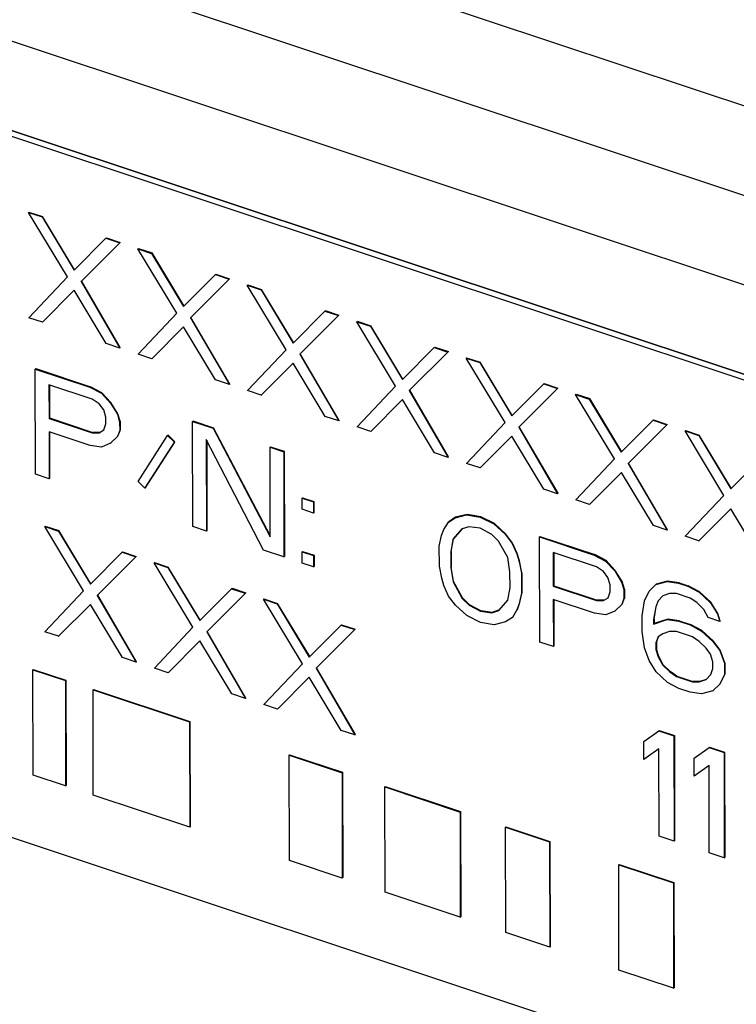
# Model space of a CAD drawing. Extents: x 0 to 1189, y 0 to 841.
# Tile 257 of 297: x 601.65 to 604.61, y 556.23 to 560.29. Entities that reach past the tile are written whole.
import ezdxf

# ---------------------------------------------------------------- set-up
doc = ezdxf.new("R2010")
doc.units = 0
doc.header["$LTSCALE"] = 65.395
doc.layers.add('LABEL_2', color=7, linetype='CONTINUOUS')
doc.layers.add('PRT0001_2', color=7, linetype='CONTINUOUS')

msp = doc.modelspace()

# ---------------------------------------------------------------- linework, layer by layer
at = {"layer": 'LABEL_2', "color": 7, "linetype": 'Continuous'}
for p, q in [((599.4604, 560.5496), (607.8851, 557.7467)), ((599.4426, 560.5327), (607.8672, 557.7298)), ((601.6903, 559.4934), (601.6921, 559.4951)), ((601.8506, 559.2277), (601.6903, 559.4934)), ((601.6903, 559.4934), (601.7467, 559.4746)), ((601.6921, 559.4951), (601.7485, 559.4763)), ((601.7467, 559.4746), (601.7485, 559.4763)), ((601.7467, 559.4746), (601.8787, 559.2553)), ((601.8805, 559.257), (601.7485, 559.4763)), ((601.8787, 559.2553), (602.01, 559.387)), ((601.907, 559.209), (602.0682, 559.3699)), ((602.01, 559.387), (602.0118, 559.3887)), ((602.01, 559.387), (602.0664, 559.3682)), ((602.0118, 559.3887), (602.0682, 559.3699)), ((602.0664, 559.3682), (602.0682, 559.3699)), ((602.1416, 559.3432), (602.1434, 559.3449)), ((602.3019, 559.0776), (602.1416, 559.3432)), ((602.1416, 559.3432), (602.198, 559.3244)), ((602.1434, 559.3449), (602.1998, 559.3261)), ((602.198, 559.3244), (602.1998, 559.3261)), ((602.3318, 559.1068), (602.1998, 559.3261)), ((602.198, 559.3244), (602.33, 559.1051)), ((601.6912, 559.0592), (601.8506, 559.2277)), ((601.907, 559.209), (601.9088, 559.2107)), ((601.907, 559.209), (602.0673, 558.9341)), ((602.0691, 558.9358), (601.9088, 559.2107)), ((602.33, 559.1051), (602.4613, 559.2368)), ((602.3583, 559.0588), (602.5195, 559.2198)), ((602.4613, 559.2368), (602.4631, 559.2385)), ((602.4613, 559.2368), (602.5177, 559.2181)), ((602.4631, 559.2385), (602.5195, 559.2198)), ((602.5177, 559.2181), (602.5195, 559.2198)), ((601.8789, 559.1722), (601.7476, 559.0405)), ((602.0109, 558.9529), (601.8789, 559.1722)), ((602.5929, 559.193), (602.5947, 559.1947)), ((602.7532, 558.9274), (602.5929, 559.193)), ((602.5929, 559.193), (602.6493, 559.1743)), ((602.5947, 559.1947), (602.6511, 559.176)), ((602.6493, 559.1743), (602.6511, 559.176)), ((602.6493, 559.1743), (602.7814, 558.955)), ((602.7831, 558.9567), (602.6511, 559.176)), ((602.7814, 558.955), (602.9126, 559.0867)), ((602.9126, 559.0867), (602.9144, 559.0884)), ((602.9126, 559.0867), (602.969, 559.0679)), ((602.9144, 559.0884), (602.9708, 559.0696)), ((601.7476, 559.0405), (601.6912, 559.0592)), ((601.7476, 559.0405), (601.7494, 559.0422)), ((602.1426, 558.9091), (602.3019, 559.0776)), ((602.3583, 559.0588), (602.3601, 559.0605)), ((602.3583, 559.0588), (602.5187, 558.7839)), ((602.5204, 558.7856), (602.3601, 559.0605)), ((602.8096, 558.9087), (602.9708, 559.0696)), ((602.969, 559.0679), (602.9708, 559.0696)), ((603.0442, 559.0429), (603.046, 559.0446)), ((603.2046, 558.7773), (603.0442, 559.0429)), ((603.0442, 559.0429), (603.1007, 559.0241)), ((603.046, 559.0446), (603.1025, 559.0258)), ((602.3302, 559.022), (602.199, 558.8903)), ((602.4622, 558.8027), (602.3302, 559.022)), ((603.1007, 559.0241), (603.1025, 559.0258)), ((603.1007, 559.0241), (603.2327, 558.8048)), ((603.2345, 558.8065), (603.1025, 559.0258)), ((602.0673, 558.9341), (602.0109, 558.9529)), ((602.0673, 558.9341), (602.0691, 558.9358)), ((602.5939, 558.7589), (602.7532, 558.9274)), ((603.2327, 558.8048), (603.3639, 558.9365)), ((603.3639, 558.9365), (603.3657, 558.9382)), ((603.3639, 558.9365), (603.4203, 558.9178)), ((603.3657, 558.9382), (603.4221, 558.9195)), ((602.199, 558.8903), (602.1426, 558.9091)), ((602.199, 558.8903), (602.2008, 558.892)), ((602.8096, 558.9087), (602.8114, 558.9103)), ((602.8096, 558.9087), (602.97, 558.6338)), ((602.9718, 558.6355), (602.8114, 558.9103)), ((603.261, 558.7585), (603.4221, 558.9195)), ((603.4203, 558.9178), (603.4221, 558.9195)), ((603.4956, 558.8927), (603.4974, 558.8944)), ((603.6559, 558.6271), (603.4956, 558.8927)), ((603.4956, 558.8927), (603.552, 558.874)), ((603.4974, 558.8944), (603.5538, 558.8757)), ((601.7182, 558.8478), (601.72, 558.8495)), ((601.7191, 558.4137), (601.7182, 558.8478)), ((601.7182, 558.8478), (601.9438, 558.7727)), ((601.72, 558.8495), (601.9456, 558.7744)), ((602.7815, 558.8719), (602.6503, 558.7401)), ((602.9136, 558.6526), (602.7815, 558.8719)), ((603.552, 558.874), (603.5538, 558.8757)), ((603.552, 558.874), (603.684, 558.6547)), ((603.6858, 558.6564), (603.5538, 558.8757)), ((602.5187, 558.7839), (602.4622, 558.8027)), ((601.7747, 558.7829), (601.775, 558.6443)), ((601.9533, 558.7234), (601.7747, 558.7829)), ((601.7765, 558.7829), (601.7768, 558.646)), ((601.9438, 558.7727), (601.9456, 558.7744)), ((601.9438, 558.7727), (601.9909, 558.7479)), ((601.9926, 558.7496), (601.9456, 558.7744)), ((602.5187, 558.7839), (602.5204, 558.7856)), ((602.6503, 558.7401), (602.5939, 558.7589)), ((603.0452, 558.6088), (603.2046, 558.7773)), ((603.261, 558.7585), (603.2628, 558.7602)), ((603.261, 558.7585), (603.4213, 558.4836)), ((603.4231, 558.4853), (603.2628, 558.7602)), ((603.684, 558.6547), (603.8153, 558.7864)), ((603.7123, 558.6083), (603.8735, 558.7693)), ((603.8153, 558.7864), (603.817, 558.7881)), ((603.8153, 558.7864), (603.8717, 558.7676)), ((603.817, 558.7881), (603.8735, 558.7693)), ((603.8717, 558.7676), (603.8735, 558.7693)), ((601.9816, 558.7048), (601.9533, 558.7234)), ((601.9909, 558.7479), (601.9926, 558.7496)), ((601.9909, 558.7479), (602.0285, 558.7076)), ((602.0303, 558.7093), (601.9926, 558.7496)), ((602.6503, 558.7401), (602.6521, 558.7418)), ((603.2329, 558.7217), (603.1016, 558.59)), ((603.3649, 558.5024), (603.2329, 558.7217)), ((603.9469, 558.7426), (603.9487, 558.7443)), ((604.1072, 558.477), (603.9469, 558.7426)), ((603.9469, 558.7426), (604.0033, 558.7238)), ((603.9487, 558.7443), (604.0051, 558.7255)), ((604.0033, 558.7238), (604.0051, 558.7255)), ((604.0033, 558.7238), (604.1353, 558.5045)), ((604.1371, 558.5062), (604.0051, 558.7255)), ((602.0004, 558.6801), (601.9816, 558.7048)), ((602.0099, 558.6492), (602.0004, 558.6801)), ((602.0285, 558.7076), (602.0303, 558.7093)), ((602.0285, 558.7076), (602.0568, 558.6613)), ((602.0586, 558.663), (602.0303, 558.7093)), ((601.775, 558.6443), (601.7768, 558.646)), ((601.775, 558.6443), (601.9536, 558.5849)), ((601.7768, 558.646), (601.9554, 558.5866)), ((602.0099, 558.6215), (602.0099, 558.6492)), ((602.0568, 558.6613), (602.0586, 558.663)), ((602.0568, 558.6613), (602.0663, 558.6305)), ((602.0681, 558.6322), (602.0586, 558.663)), ((602.97, 558.6338), (602.9136, 558.6526)), ((602.97, 558.6338), (602.9718, 558.6355)), ((604.1353, 558.5045), (604.2666, 558.6362)), ((604.2666, 558.6362), (604.2684, 558.6379)), ((604.2666, 558.6362), (604.323, 558.6174)), ((604.2684, 558.6379), (604.3248, 558.6191)), ((601.9818, 558.5847), (602.0006, 558.597)), ((602.0006, 558.597), (602.0099, 558.6215)), ((602.0588, 558.5706), (602.0681, 558.5952)), ((602.0663, 558.6305), (602.0681, 558.6322)), ((602.0663, 558.6305), (602.0664, 558.5935)), ((602.0664, 558.5935), (602.0681, 558.5952)), ((602.0681, 558.6322), (602.0681, 558.5952)), ((602.3669, 558.632), (602.3687, 558.6337)), ((602.3679, 558.1978), (602.3669, 558.632)), ((602.3669, 558.632), (602.4516, 558.6038)), ((602.3687, 558.6337), (602.4533, 558.6055)), ((602.4516, 558.6038), (602.4533, 558.6055)), ((602.4516, 558.6038), (602.6874, 558.1561)), ((602.6874, 558.1613), (602.4533, 558.6055)), ((603.1016, 558.59), (603.0452, 558.6088)), ((603.4965, 558.4586), (603.6559, 558.6271)), ((603.7123, 558.6083), (603.7141, 558.61)), ((603.7123, 558.6083), (603.8726, 558.3335)), ((603.8744, 558.3352), (603.7141, 558.61)), ((604.1636, 558.4582), (604.3248, 558.6191)), ((604.323, 558.6174), (604.3248, 558.6191)), ((601.7751, 558.5889), (601.7755, 558.3949)), ((601.9443, 558.5326), (601.7751, 558.5889)), ((601.7769, 558.5889), (601.7773, 558.3966)), ((601.9536, 558.5849), (601.9554, 558.5866)), ((601.9536, 558.5849), (601.9818, 558.5847)), ((601.9836, 558.5864), (601.9554, 558.5866)), ((601.9818, 558.5847), (601.9836, 558.5864)), ((602.0289, 558.5414), (602.0588, 558.5706)), ((602.0664, 558.5935), (602.057, 558.5689)), ((602.057, 558.5689), (602.0588, 558.5706)), ((602.142, 558.3838), (602.2637, 558.574)), ((602.2637, 558.574), (602.2655, 558.5757)), ((602.2637, 558.574), (602.292, 558.5462)), ((602.2937, 558.5479), (602.2655, 558.5757)), ((602.4235, 558.5578), (602.4243, 558.1791)), ((602.6594, 558.1009), (602.4235, 558.5578)), ((602.4253, 558.5543), (602.4261, 558.1808)), ((603.1016, 558.59), (603.1034, 558.5917)), ((603.6842, 558.5715), (603.5529, 558.4398)), ((603.8162, 558.3522), (603.6842, 558.5715)), ((604.3982, 558.5924), (604.4, 558.5941)), ((604.5585, 558.3268), (604.3982, 558.5924)), ((604.3982, 558.5924), (604.4546, 558.5737)), ((604.4, 558.5941), (604.4564, 558.5753)), ((604.4546, 558.5737), (604.4564, 558.5753)), ((604.4546, 558.5737), (604.5866, 558.3544)), ((604.5884, 558.3561), (604.4564, 558.5753)), ((601.9913, 558.5262), (601.9443, 558.5326)), ((602.0289, 558.5414), (601.9913, 558.5262)), ((602.0289, 558.5414), (602.0307, 558.5431)), ((602.292, 558.5462), (602.1702, 558.3559)), ((602.172, 558.3576), (602.2937, 558.5479)), ((602.292, 558.5462), (602.2937, 558.5479)), ((602.6866, 558.5256), (602.6884, 558.5273)), ((602.6874, 558.1561), (602.6866, 558.5256)), ((602.6866, 558.5256), (602.743, 558.5068)), ((602.6884, 558.5273), (602.7448, 558.5085)), ((602.743, 558.5068), (602.7448, 558.5085)), ((602.743, 558.5068), (602.744, 558.0727)), ((602.7448, 558.5085), (602.7458, 558.0744)), ((603.4213, 558.4836), (603.3649, 558.5024)), ((603.4213, 558.4836), (603.4231, 558.4853)), ((603.9478, 558.3085), (604.1072, 558.477)), ((604.5866, 558.3544), (604.7179, 558.4861)), ((603.5529, 558.4398), (603.4965, 558.4586)), ((603.5529, 558.4398), (603.5547, 558.4415)), ((604.1636, 558.4582), (604.1654, 558.4599)), ((604.1636, 558.4582), (604.3239, 558.1833)), ((604.3257, 558.185), (604.1654, 558.4599)), ((601.7755, 558.3949), (601.7191, 558.4137)), ((601.7755, 558.3949), (601.7773, 558.3966)), ((604.1355, 558.4214), (604.0042, 558.2897)), ((604.2675, 558.2021), (604.1355, 558.4214)), ((602.1702, 558.3559), (602.142, 558.3838)), ((602.1702, 558.3559), (602.172, 558.3576)), ((603.8726, 558.3335), (603.8162, 558.3522)), ((602.8186, 558.3156), (602.8204, 558.3173)), ((602.8187, 558.2694), (602.8186, 558.3156)), ((602.8186, 558.3156), (602.8656, 558.2999)), ((602.8204, 558.3173), (602.8674, 558.3016)), ((603.8726, 558.3335), (603.8744, 558.3352)), ((604.3991, 558.1583), (604.5585, 558.3268)), ((602.8656, 558.2999), (602.8674, 558.3016)), ((602.8656, 558.2999), (602.8657, 558.2537)), ((602.8674, 558.3016), (602.8675, 558.2554)), ((604.0042, 558.2897), (603.9478, 558.3085)), ((604.0042, 558.2897), (604.006, 558.2914)), ((604.5868, 558.2712), (604.4556, 558.1395)), ((604.7188, 558.0519), (604.5868, 558.2712)), ((602.8657, 558.2537), (602.8187, 558.2694)), ((602.8657, 558.2537), (602.8675, 558.2554)), ((603.422, 558.2163), (603.4502, 558.2347)), ((603.452, 558.2363), (603.4238, 558.218)), ((603.4502, 558.2347), (603.4971, 558.2467)), ((603.4502, 558.2347), (603.452, 558.2363)), ((603.4989, 558.2484), (603.452, 558.2363)), ((603.4971, 558.2467), (603.4989, 558.2484)), ((603.4971, 558.2467), (603.5535, 558.2372)), ((603.5553, 558.2389), (603.4989, 558.2484)), ((603.5535, 558.2372), (603.5553, 558.2389)), ((603.5535, 558.2372), (603.61, 558.2092)), ((603.6118, 558.2109), (603.5553, 558.2389)), ((601.7572, 558.1986), (601.7589, 558.2003)), ((601.9175, 557.933), (601.7572, 558.1986)), ((601.7572, 558.1986), (601.8136, 558.1798)), ((601.7589, 558.2003), (601.8154, 558.1815)), ((602.4243, 558.1791), (602.3679, 558.1978)), ((603.4033, 558.1856), (603.422, 558.2163)), ((603.422, 558.2163), (603.4238, 558.218)), ((603.5066, 558.1974), (603.4785, 558.1883)), ((603.5536, 558.191), (603.5066, 558.1974)), ((603.6007, 558.1661), (603.5536, 558.191)), ((603.61, 558.2092), (603.6118, 558.2109)), ((603.61, 558.2092), (603.657, 558.1658)), ((603.6588, 558.1675), (603.6118, 558.2109)), ((604.3239, 558.1833), (604.2675, 558.2021)), ((601.8136, 558.1798), (601.8154, 558.1815)), ((601.8136, 558.1798), (601.9456, 557.9605)), ((601.9474, 557.9622), (601.8154, 558.1815)), ((602.4243, 558.1791), (602.4261, 558.1808)), ((603.3847, 558.118), (603.394, 558.1611)), ((603.394, 558.1611), (603.4033, 558.1856)), ((603.4785, 558.1883), (603.441, 558.1454)), ((603.4428, 558.1471), (603.4786, 558.1882)), ((603.6289, 558.1383), (603.6007, 558.1661)), ((603.657, 558.1658), (603.6588, 558.1675)), ((603.657, 558.1658), (603.6853, 558.1287)), ((603.6871, 558.1304), (603.6588, 558.1675)), ((603.798, 558.1559), (603.7998, 558.1575)), ((603.7989, 557.7217), (603.798, 558.1559)), ((603.798, 558.1559), (604.0237, 558.0808)), ((603.7998, 558.1575), (604.0254, 558.0825)), ((604.3239, 558.1833), (604.3257, 558.185)), ((604.4556, 558.1395), (604.3991, 558.1583)), ((603.3848, 558.0349), (603.3847, 558.118)), ((603.441, 558.1454), (603.4317, 558.0931)), ((603.4335, 558.0948), (603.4428, 558.1471)), ((603.441, 558.1454), (603.4428, 558.1471)), ((603.6666, 558.0703), (603.6289, 558.1383)), ((603.6853, 558.1287), (603.6871, 558.1304)), ((603.6853, 558.1287), (603.7042, 558.0855)), ((603.706, 558.0872), (603.6871, 558.1304)), ((604.4556, 558.1395), (604.4573, 558.1412)), ((601.9456, 557.9605), (602.0768, 558.0922)), ((601.9739, 557.9142), (602.135, 558.0752)), ((602.0768, 558.0922), (602.0786, 558.0939)), ((602.0768, 558.0922), (602.1333, 558.0735)), ((602.0786, 558.0939), (602.135, 558.0752)), ((602.1333, 558.0735), (602.135, 558.0752)), ((602.744, 558.0727), (602.6594, 558.1009)), ((602.744, 558.0727), (602.7458, 558.0744)), ((602.8191, 558.0939), (602.8209, 558.0956)), ((602.8192, 558.0477), (602.8191, 558.0939)), ((602.8191, 558.0939), (602.8661, 558.0782)), ((602.8209, 558.0956), (602.8679, 558.0799)), ((602.8661, 558.0782), (602.8679, 558.0799)), ((602.8661, 558.0782), (602.8662, 558.0321)), ((602.8679, 558.0799), (602.868, 558.0337)), ((603.4317, 558.0931), (603.4335, 558.0948)), ((603.4317, 558.0931), (603.4318, 558.0285)), ((603.4335, 558.0948), (603.4336, 558.0302)), ((603.6762, 558.0118), (603.6666, 558.0703)), ((603.7042, 558.0855), (603.706, 558.0872)), ((603.7042, 558.0855), (603.7137, 558.0547)), ((603.7154, 558.0564), (603.706, 558.0872)), ((603.8545, 558.0909), (603.8548, 557.9524)), ((604.0332, 558.0315), (603.8545, 558.0909)), ((603.8563, 558.0909), (603.8566, 557.954)), ((604.0237, 558.0808), (604.0254, 558.0825)), ((604.0237, 558.0808), (604.0707, 558.0559)), ((604.0725, 558.0576), (604.0254, 558.0825)), ((602.2085, 558.0484), (602.2103, 558.0501)), ((602.3688, 557.7828), (602.2085, 558.0484)), ((602.2085, 558.0484), (602.2649, 558.0297)), ((602.2103, 558.0501), (602.2667, 558.0314)), ((602.2649, 558.0297), (602.2667, 558.0314)), ((602.2649, 558.0297), (602.3969, 557.8104)), ((602.3987, 557.8121), (602.2667, 558.0314)), ((602.8662, 558.0321), (602.8192, 558.0477)), ((602.8662, 558.0321), (602.868, 558.0337)), ((603.3944, 557.9856), (603.3848, 558.0349)), ((603.4318, 558.0285), (603.4336, 558.0302)), ((603.4318, 558.0285), (603.4414, 557.9699)), ((603.4432, 557.9716), (603.4336, 558.0302)), ((603.7137, 558.0547), (603.7154, 558.0564)), ((603.7137, 558.0547), (603.7232, 558.0054)), ((603.7249, 558.0071), (603.7154, 558.0564)), ((604.0614, 558.0128), (604.0332, 558.0315)), ((604.0707, 558.0559), (604.0725, 558.0576)), ((604.0707, 558.0559), (604.1084, 558.0157)), ((604.1101, 558.0174), (604.0725, 558.0576)), ((603.6763, 557.9471), (603.6762, 558.0118)), ((603.7232, 558.0054), (603.7249, 558.0071)), ((603.7232, 558.0054), (603.7233, 557.9223)), ((603.7249, 558.0071), (603.7251, 557.9239)), ((604.0802, 557.9881), (604.0614, 558.0128)), ((604.0897, 557.9573), (604.0802, 557.9881)), ((604.1084, 558.0157), (604.1101, 558.0174)), ((604.1084, 558.0157), (604.1366, 557.9693)), ((604.1384, 557.971), (604.1101, 558.0174)), ((603.4038, 557.9547), (603.3944, 557.9856)), ((603.4227, 557.9115), (603.4038, 557.9547)), ((603.4414, 557.9699), (603.4432, 557.9716)), ((603.4414, 557.9699), (603.4791, 557.902)), ((603.4809, 557.9037), (603.4432, 557.9716)), ((603.667, 557.8948), (603.6763, 557.9471)), ((603.8548, 557.9524), (603.8566, 557.954)), ((603.8548, 557.9524), (604.0335, 557.8929)), ((603.8566, 557.954), (604.0352, 557.8946)), ((604.0898, 557.9296), (604.0897, 557.9573)), ((604.1366, 557.9693), (604.1384, 557.971)), ((604.1366, 557.9693), (604.1461, 557.9385)), ((604.1479, 557.9402), (604.1384, 557.971)), ((604.2495, 557.9318), (604.2776, 557.9594)), ((604.2776, 557.9594), (604.3246, 557.9714)), ((604.2776, 557.9594), (604.2794, 557.9611)), ((604.3263, 557.9731), (604.2794, 557.9611)), ((604.3246, 557.9714), (604.3263, 557.9731)), ((604.3246, 557.9714), (604.3715, 557.965)), ((604.3733, 557.9667), (604.3263, 557.9731)), ((604.3715, 557.965), (604.3733, 557.9667)), ((604.3715, 557.965), (604.4092, 557.9525)), ((604.3733, 557.9667), (604.4109, 557.9542)), ((604.4092, 557.9525), (604.4109, 557.9542)), ((604.4092, 557.9525), (604.4562, 557.9276)), ((604.458, 557.9293), (604.4109, 557.9542)), ((601.7581, 557.7645), (601.9175, 557.933)), ((601.9739, 557.9142), (601.9757, 557.9159)), ((601.9739, 557.9142), (602.1342, 557.6393)), ((602.136, 557.641), (601.9757, 557.9159)), ((602.3969, 557.8104), (602.5282, 557.9421)), ((602.4252, 557.764), (602.5864, 557.925)), ((602.5282, 557.9421), (602.5299, 557.9438)), ((602.5282, 557.9421), (602.5846, 557.9233)), ((602.5299, 557.9438), (602.5864, 557.925)), ((602.5846, 557.9233), (602.5864, 557.925)), ((603.451, 557.8744), (603.4227, 557.9115)), ((603.7233, 557.9223), (603.714, 557.8792)), ((603.7158, 557.8809), (603.7251, 557.9239)), ((603.7233, 557.9223), (603.7251, 557.9239)), ((604.0616, 557.8928), (604.0804, 557.905)), ((604.0804, 557.905), (604.0898, 557.9296)), ((604.1461, 557.9385), (604.1479, 557.9402)), ((604.1461, 557.9385), (604.1462, 557.9016)), ((604.1479, 557.9402), (604.148, 557.9033)), ((604.2308, 557.8919), (604.2495, 557.9318)), ((604.3059, 557.913), (604.2871, 557.8916)), ((604.3341, 557.9221), (604.3059, 557.913)), ((604.3622, 557.922), (604.3341, 557.9221)), ((604.4187, 557.9032), (604.3622, 557.922)), ((604.4562, 557.9276), (604.458, 557.9293)), ((604.4562, 557.9276), (604.5033, 557.8843)), ((604.5051, 557.886), (604.458, 557.9293)), ((601.9458, 557.8774), (601.8145, 557.7457)), ((602.0778, 557.6581), (601.9458, 557.8774)), ((602.6598, 557.8983), (602.6616, 557.9)), ((602.8201, 557.6327), (602.6598, 557.8983)), ((602.6598, 557.8983), (602.7162, 557.8795)), ((602.6616, 557.9), (602.718, 557.8812)), ((602.7162, 557.8795), (602.718, 557.8812)), ((602.7162, 557.8795), (602.8482, 557.6602)), ((602.85, 557.6619), (602.718, 557.8812)), ((603.498, 557.8311), (603.451, 557.8744)), ((603.4791, 557.902), (603.4809, 557.9037)), ((603.4791, 557.902), (603.5073, 557.8741)), ((603.5091, 557.8758), (603.4809, 557.9037)), ((603.5073, 557.8741), (603.5091, 557.8758)), ((603.5073, 557.8741), (603.5544, 557.8492)), ((603.5562, 557.8509), (603.5091, 557.8758)), ((603.6295, 557.8519), (603.667, 557.8948)), ((603.714, 557.8792), (603.7047, 557.8546)), ((603.7065, 557.8563), (603.7158, 557.8809)), ((603.714, 557.8792), (603.7158, 557.8809)), ((603.8549, 557.8969), (603.8554, 557.703)), ((604.0242, 557.8406), (603.8549, 557.8969)), ((603.8567, 557.8969), (603.8571, 557.7047)), ((604.0335, 557.8929), (604.0352, 557.8946)), ((604.0335, 557.8929), (604.0616, 557.8928)), ((604.0634, 557.8945), (604.0352, 557.8946)), ((604.0616, 557.8928), (604.0634, 557.8945)), ((604.1087, 557.8494), (604.1386, 557.8787)), ((604.1462, 557.9016), (604.1368, 557.877)), ((604.1368, 557.877), (604.1386, 557.8787)), ((604.1386, 557.8787), (604.148, 557.9033)), ((604.1462, 557.9016), (604.148, 557.9033)), ((604.2215, 557.8303), (604.2308, 557.8919)), ((604.2778, 557.867), (604.2685, 557.8147)), ((604.2703, 557.8164), (604.2796, 557.8687)), ((604.2871, 557.8916), (604.2778, 557.867)), ((604.2778, 557.867), (604.2796, 557.8687)), ((604.2796, 557.8687), (604.2889, 557.8933)), ((604.2871, 557.8916), (604.2889, 557.8933)), ((604.4469, 557.8846), (604.4187, 557.9032)), ((604.4751, 557.8567), (604.4469, 557.8846)), ((604.5033, 557.8843), (604.5051, 557.886)), ((604.5033, 557.8843), (604.5316, 557.838)), ((604.5333, 557.8397), (604.5051, 557.886)), ((603.5545, 557.8031), (603.498, 557.8311)), ((603.5544, 557.8492), (603.5562, 557.8509)), ((603.5544, 557.8492), (603.6014, 557.8428)), ((603.6032, 557.8445), (603.5562, 557.8509)), ((603.6014, 557.8428), (603.6295, 557.8519)), ((603.6014, 557.8428), (603.6032, 557.8445)), ((603.6292, 557.8529), (603.6032, 557.8445)), ((603.686, 557.8239), (603.6578, 557.8056)), ((603.7047, 557.8546), (603.686, 557.8239)), ((603.686, 557.8239), (603.6878, 557.8256)), ((603.7047, 557.8546), (603.7065, 557.8563)), ((604.0712, 557.8342), (604.0242, 557.8406)), ((604.1087, 557.8494), (604.0712, 557.8342)), ((604.1087, 557.8494), (604.1105, 557.8511)), ((604.2216, 557.7657), (604.2215, 557.8303)), ((604.494, 557.8228), (604.4751, 557.8567)), ((604.5316, 557.838), (604.5333, 557.8397)), ((604.5316, 557.838), (604.541, 557.8071)), ((604.5428, 557.8088), (604.5333, 557.8397)), ((602.8482, 557.6602), (602.9795, 557.7919)), ((602.9795, 557.7919), (602.9813, 557.7936)), ((602.9795, 557.7919), (603.0359, 557.7732)), ((602.9813, 557.7936), (603.0377, 557.7748)), ((603.6109, 557.7935), (603.5545, 557.8031)), ((603.6578, 557.8056), (603.6109, 557.7935)), ((604.2685, 557.8147), (604.2703, 557.8164)), ((604.2685, 557.8147), (604.2686, 557.7962)), ((604.2686, 557.7962), (604.3249, 557.8144)), ((604.2686, 557.7962), (604.2703, 557.7979)), ((604.2703, 557.8164), (604.2703, 557.7979)), ((604.3267, 557.8161), (604.2703, 557.7979)), ((604.3249, 557.8144), (604.3267, 557.8161)), ((604.3249, 557.8144), (604.3719, 557.808)), ((604.3737, 557.8097), (604.3267, 557.8161)), ((604.3719, 557.808), (604.3737, 557.8097)), ((604.3719, 557.808), (604.4189, 557.7924)), ((604.3737, 557.8097), (604.4207, 557.7941)), ((604.4189, 557.7924), (604.4207, 557.7941)), ((604.4189, 557.7924), (604.4659, 557.7675)), ((604.4677, 557.7692), (604.4207, 557.7941)), ((604.541, 557.8071), (604.494, 557.8228)), ((604.541, 557.8071), (604.5428, 557.8088)), ((601.8145, 557.7457), (601.7581, 557.7645)), ((601.8145, 557.7457), (601.8163, 557.7474)), ((602.2094, 557.6143), (602.3688, 557.7828)), ((602.4252, 557.764), (602.427, 557.7657)), ((602.4252, 557.764), (602.5855, 557.4892)), ((602.5873, 557.4909), (602.427, 557.7657)), ((603.0359, 557.7732), (602.8765, 557.6139)), ((603.0359, 557.7732), (603.0377, 557.7748)), ((604.2312, 557.6979), (604.2216, 557.7657)), ((604.2875, 557.7438), (604.2781, 557.7192)), ((604.2799, 557.7209), (604.2885, 557.7434)), ((604.3062, 557.756), (604.2875, 557.7438)), ((604.3344, 557.7651), (604.3062, 557.756)), ((604.3626, 557.765), (604.3344, 557.7651)), ((604.4284, 557.7431), (604.3626, 557.765)), ((604.4566, 557.7244), (604.4284, 557.7431)), ((604.4659, 557.7675), (604.4677, 557.7692)), ((604.4659, 557.7675), (604.513, 557.7241)), ((604.5148, 557.7258), (604.4677, 557.7692)), ((602.3971, 557.7272), (602.2658, 557.5955)), ((602.5291, 557.508), (602.3971, 557.7272)), ((603.8554, 557.703), (603.7989, 557.7217)), ((603.8554, 557.703), (603.8571, 557.7047)), ((604.2781, 557.7192), (604.2799, 557.7209)), ((604.2781, 557.7192), (604.2782, 557.6915)), ((604.2799, 557.7209), (604.28, 557.6932)), ((604.4849, 557.6966), (604.4566, 557.7244)), ((604.513, 557.7241), (604.5148, 557.7258)), ((604.513, 557.7241), (604.5413, 557.687)), ((604.5431, 557.6887), (604.5148, 557.7258)), ((604.2501, 557.6455), (604.2312, 557.6979)), ((604.2782, 557.6915), (604.28, 557.6932)), ((604.2782, 557.6915), (604.2876, 557.6607)), ((604.2894, 557.6624), (604.28, 557.6932)), ((604.2876, 557.6607), (604.2894, 557.6624)), ((604.3083, 557.6284), (604.2894, 557.6624)), ((604.5037, 557.6718), (604.4849, 557.6966)), ((604.5132, 557.641), (604.5037, 557.6718)), ((604.5413, 557.687), (604.5431, 557.6887)), ((604.5413, 557.687), (604.5602, 557.6346)), ((604.562, 557.6363), (604.5431, 557.6887)), ((607.8734, 554.8356), (599.4488, 557.6385)), ((602.1342, 557.6393), (602.0778, 557.6581)), ((602.1342, 557.6393), (602.136, 557.641)), ((602.6607, 557.4642), (602.8201, 557.6327)), ((604.2784, 557.5991), (604.2501, 557.6455)), ((604.2876, 557.6607), (604.3065, 557.6267)), ((604.3065, 557.6267), (604.3083, 557.6284)), ((604.3065, 557.6267), (604.3348, 557.5988)), ((604.3365, 557.6005), (604.3083, 557.6284)), ((604.5132, 557.6133), (604.5132, 557.641)), ((604.5602, 557.6346), (604.562, 557.6363)), ((604.5602, 557.6346), (604.5603, 557.5884)), ((604.562, 557.6363), (604.5621, 557.5901)), ((601.7082, 557.6075), (601.71, 557.6092)), ((601.7091, 557.1734), (601.7082, 557.6075)), ((601.7082, 557.6075), (601.8424, 557.5629)), ((601.71, 557.6092), (601.8442, 557.5646)), ((602.2658, 557.5955), (602.2094, 557.6143)), ((602.2658, 557.5955), (602.2676, 557.5972)), ((602.8765, 557.6139), (602.8783, 557.6156)), ((602.8765, 557.6139), (603.0368, 557.339)), ((603.0386, 557.3407), (602.8783, 557.6156)), ((604.3255, 557.5558), (604.2784, 557.5991)), ((604.3348, 557.5988), (604.3365, 557.6005)), ((604.3348, 557.5988), (604.363, 557.5802)), ((604.3648, 557.5819), (604.3365, 557.6005)), ((604.363, 557.5802), (604.3648, 557.5819)), ((604.363, 557.5802), (604.4288, 557.5583)), ((604.3648, 557.5819), (604.4306, 557.56)), ((604.4852, 557.5673), (604.5039, 557.5887)), ((604.5039, 557.5887), (604.5132, 557.6133)), ((604.5603, 557.5884), (604.5416, 557.5485)), ((604.5603, 557.5884), (604.5621, 557.5901)), ((601.8424, 557.5629), (601.8442, 557.5646)), ((601.8424, 557.5629), (601.8434, 557.1288)), ((601.8442, 557.5646), (601.8452, 557.1305)), ((602.8484, 557.5771), (602.7171, 557.4454)), ((602.9804, 557.3578), (602.8484, 557.5771)), ((604.3725, 557.5309), (604.3255, 557.5558)), ((604.4288, 557.5583), (604.4306, 557.56)), ((604.4288, 557.5583), (604.457, 557.5582)), ((604.4588, 557.5599), (604.4306, 557.56)), ((604.457, 557.5582), (604.4852, 557.5673)), ((604.457, 557.5582), (604.4588, 557.5599)), ((604.4848, 557.5683), (604.4588, 557.5599)), ((604.5134, 557.5209), (604.5434, 557.5502)), ((604.5416, 557.5485), (604.5434, 557.5502)), ((601.9565, 557.5249), (601.9583, 557.5266)), ((601.9575, 557.0908), (601.9565, 557.5249)), ((601.9565, 557.5249), (602.3544, 557.3926)), ((601.9583, 557.5266), (602.3562, 557.3943)), ((602.5855, 557.4892), (602.5291, 557.508)), ((604.4195, 557.5153), (604.3725, 557.5309)), ((604.4665, 557.5089), (604.4195, 557.5153)), ((604.5134, 557.5209), (604.4665, 557.5089)), ((604.5134, 557.5209), (604.5152, 557.5226)), ((602.5855, 557.4892), (602.5873, 557.4909)), ((602.7171, 557.4454), (602.6607, 557.4642)), ((602.7171, 557.4454), (602.7189, 557.4471)), ((602.3544, 557.3926), (602.3562, 557.3943)), ((602.3544, 557.3926), (602.3553, 556.9584)), ((602.3562, 557.3943), (602.3571, 556.9601)), ((603.0368, 557.339), (602.9804, 557.3578)), ((603.0368, 557.339), (603.0386, 557.3407)), ((604.2283, 557.3118), (604.2902, 557.3558)), ((604.2902, 557.3558), (604.292, 557.3575)), ((604.2902, 557.3558), (604.3522, 557.3352)), ((604.292, 557.3575), (604.354, 557.3369)), ((604.3522, 557.3352), (604.354, 557.3369)), ((604.354, 557.3369), (604.355, 556.9028)), ((604.2283, 557.3118), (604.2301, 557.3135)), ((604.2284, 557.2379), (604.2283, 557.3118)), ((604.3522, 557.3352), (604.3532, 556.9011)), ((602.7655, 557.2558), (602.7672, 557.2575)), ((602.7664, 556.8217), (602.7655, 557.2558)), ((602.7655, 557.2558), (602.9836, 557.1832)), ((602.7672, 557.2575), (602.9854, 557.1849)), ((604.2903, 557.282), (604.2284, 557.2379)), ((604.2911, 556.9217), (604.2903, 557.282)), ((604.4351, 557.243), (604.497, 557.287)), ((604.497, 557.287), (604.4988, 557.2887)), ((604.497, 557.287), (604.5591, 557.2664)), ((604.4988, 557.2887), (604.5609, 557.2681)), ((604.5591, 557.2664), (604.5609, 557.2681)), ((604.5591, 557.2664), (604.56, 556.8323)), ((604.5609, 557.2681), (604.5618, 556.8339)), ((604.4351, 557.243), (604.4369, 557.2447)), ((604.4353, 557.1691), (604.4351, 557.243)), ((602.9836, 557.1832), (602.9854, 557.1849)), ((602.9836, 557.1832), (602.9845, 556.7491)), ((602.9854, 557.1849), (602.9863, 556.7508)), ((604.4972, 557.2131), (604.4353, 557.1691)), ((604.498, 556.8529), (604.4972, 557.2131)), ((601.8434, 557.1288), (601.7091, 557.1734)), ((601.8434, 557.1288), (601.8452, 557.1305)), ((603.1598, 557.1246), (603.1615, 557.1263)), ((603.1607, 556.6905), (603.1598, 557.1246)), ((603.1598, 557.1246), (603.4702, 557.0213)), ((603.1615, 557.1263), (603.4719, 557.023)), ((602.3553, 556.9584), (601.9575, 557.0908)), ((603.4702, 557.0213), (603.4719, 557.023)), ((603.4702, 557.0213), (603.4711, 556.5872)), ((603.4719, 557.023), (603.4729, 556.5889)), ((602.3553, 556.9584), (602.3571, 556.9601)), ((603.6578, 556.9589), (603.6596, 556.9606)), ((603.6587, 556.5248), (603.6578, 556.9589)), ((603.6578, 556.9589), (603.8393, 556.8985)), ((603.6596, 556.9606), (603.8411, 556.9002)), ((603.8393, 556.8985), (603.8411, 556.9002)), ((603.8393, 556.8985), (603.8402, 556.4644)), ((603.8411, 556.9002), (603.842, 556.4661)), ((604.3532, 556.9011), (604.2911, 556.9217)), ((604.3532, 556.9011), (604.355, 556.9028)), ((604.56, 556.8323), (604.498, 556.8529)), ((602.9845, 556.7491), (602.7664, 556.8217)), ((604.56, 556.8323), (604.5618, 556.8339)), ((604.1247, 556.8036), (604.1265, 556.8053)), ((604.1256, 556.3695), (604.1247, 556.8036)), ((604.1247, 556.8036), (604.3499, 556.7286)), ((604.1265, 556.8053), (604.3517, 556.7303)), ((602.9845, 556.7491), (602.9863, 556.7508)), ((604.3499, 556.7286), (604.3517, 556.7303)), ((604.3499, 556.7286), (604.3509, 556.2945)), ((604.3517, 556.7303), (604.3526, 556.2962)), ((603.4711, 556.5872), (603.1607, 556.6905)), ((603.4711, 556.5872), (603.4729, 556.5889)), ((603.8402, 556.4644), (603.6587, 556.5248)), ((603.8402, 556.4644), (603.842, 556.4661)), ((604.3509, 556.2945), (604.1256, 556.3695)), ((604.3509, 556.2945), (604.3526, 556.2962))]:
    msp.add_line(p, q, dxfattribs=at)
at = {"layer": 'PRT0001_2', "color": 7, "linetype": 'Continuous'}
for p, q in [((614.4654, 556.6632), (600.0232, 561.4682)), ((614.1775, 556.3904), (599.7353, 561.1954)), ((613.8896, 556.1176), (599.4474, 560.9226)), ((613.6018, 555.8447), (599.1596, 560.6497))]:
    msp.add_line(p, q, dxfattribs=at)

doc.saveas('drawing.dxf')
